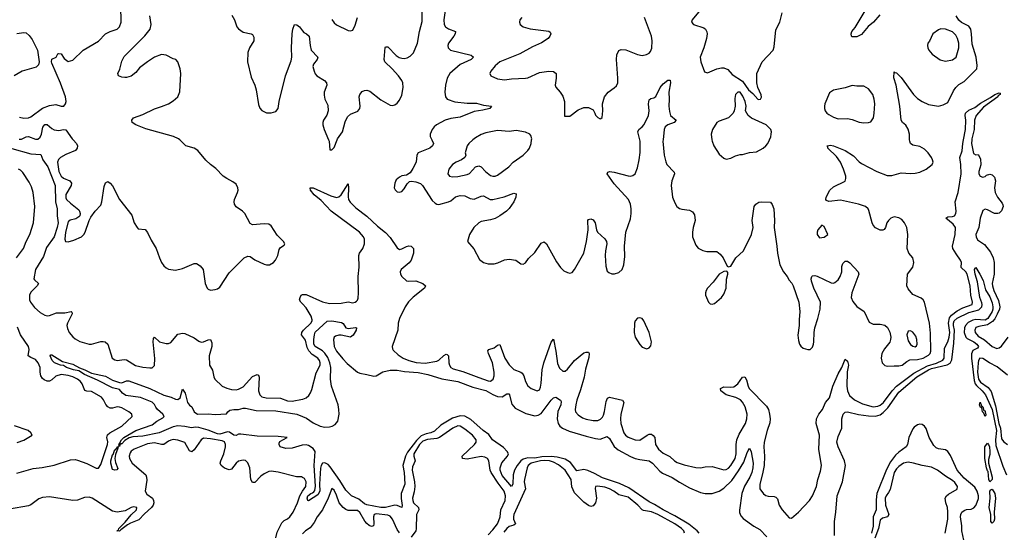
# Model space of a CAD drawing. Header units: inches. Extents: x 1682530 to 1839546, y 640742 to 791647.
# Tile 554 of 656: x 1807575 to 1816015, y 646636 to 651030. Entities that reach past the tile are written whole.
import ezdxf

# ---------------------------------------------------------------- set-up
doc = ezdxf.new("R2010")
doc.units = ezdxf.units.IN
doc.header["$MEASUREMENT"] = 0
for name, color, linetype in [('B8604', 7, 'Continuous'), ('B8605', 7, 'Continuous'), ('B8614', 7, 'Continuous'), ('B8615', 7, 'Continuous')]:
    doc.layers.add(name, color=color, linetype=linetype)

msp = doc.modelspace()

# ---------------------------------------------------------------- linework, layer by layer
at = {"layer": 'B8604', "color": 5}
for points, elevation in [([(1808033.2, 650000), (1808060.6, 649970), (1808070.2, 649950), (1808067.6, 649930), (1808052.2, 649910), (1807970, 649874.8), (1807925, 649850), (1807907.4, 649832.6), (1807900.1, 649810), (1807908.8, 649730), (1807929.1, 649690), (1807950, 649671), (1808005.2, 649650), (1808017.8, 649630), (1808014.6, 649610), (1807970, 649532.6), (1807970, 649504.9), (1807977.2, 649490), (1808010, 649456.6), (1808080.4, 649400.4), (1808088.4, 649390), (1808094, 649370), (1808089.1, 649350), (1808080.4, 649339.6), (1808055.5, 649324.5), (1808008.5, 649311.5), (1807990, 649297.4), (1807966.3, 649210), (1807962.5, 649150), (1807968.7, 649130), (1807990, 649125.8), (1808040, 649140), (1808103.7, 649170), (1808124.2, 649190), (1808136.3, 649210), (1808169.6, 649310), (1808183.3, 649336.7), (1808222, 649390), (1808270, 649440.7), (1808279.1, 649470), (1808298.8, 649601.2), (1808310, 649630.7), (1808330, 649643), (1808350, 649630.4), (1808370, 649606), (1808430.2, 649490.2), (1808534.8, 649354.8), (1808557, 649290), (1808580.5, 649250), (1808590, 649239.1), (1808650, 649230.8), (1808670, 649206), (1808701.3, 649141.3), (1808745.3, 649070), (1808772.6, 648990), (1808791, 648950), (1808810, 648921.8), (1808830, 648902.8), (1808850, 648891.7), (1808910, 648884.7), (1808970, 648898), (1809070, 648940.3), (1809090, 648940.4), (1809121, 648921), (1809146.5, 648890), (1809164.4, 648770), (1809181.3, 648730), (1809190, 648721.3), (1809210, 648713.4), (1809250, 648716.5), (1809270, 648723.8), (1809290, 648739.1), (1809370, 648861.6), (1809499.5, 648990), (1809530, 649003.6), (1809550, 648999.6), (1809590, 648972.8), (1809670, 648935.3), (1809690, 648928.9), (1809717.2, 648930), (1809750, 648948.9), (1809768.3, 648970), (1809786.9, 649010), (1809798, 649062), (1809810, 649078.8), (1809842, 649098), (1809848.7, 649110), (1809835.3, 649130), (1809783.1, 649183.1), (1809730, 649262.9), (1809710, 649278), (1809670, 649281), (1809571.2, 649271.2), (1809550, 649282.9), (1809505.4, 649370), (1809485.1, 649390), (1809430, 649427.7), (1809416.2, 649450), (1809412.5, 649470), (1809415.8, 649490), (1809442.6, 649550), (1809446.6, 649570), (1809444.7, 649590), (1809430, 649620.9), (1809402, 649642), (1809350, 649667.8), (1809317.6, 649690), (1809255.2, 649755.2), (1809210, 649788.3), (1809170, 649826.3), (1809100.9, 649910), (1809070, 649929.6), (1808999, 649950), (1808946.7, 650000)], 420), ([(1807507.5, 649927.5), (1807670, 649881.6), (1807754.7, 649874.7), (1807773.5, 649830), (1807815, 649770), (1807879, 649610), (1807880.8, 649470), (1807896.9, 649410), (1807896.9, 649350), (1807903.7, 649290), (1807896.2, 649250), (1807870.7, 649170), (1807803.1, 649076.9), (1807778.9, 649001.1), (1807709, 648890), (1807695.2, 648810), (1807700.4, 648800.4), (1807737.1, 648770), (1807724.6, 648750), (1807670, 648694.5), (1807659.1, 648670), (1807657.9, 648630), (1807666.5, 648610), (1807703, 648563), (1807750, 648522), (1807790, 648497.7), (1807810, 648492.8), (1807830, 648494.7), (1807890, 648519), (1807961.5, 648518.5), (1808016, 648530), (1808022.5, 648522.5), (1808023.6, 648510), (1807983.2, 648430), (1807978.6, 648410), (1807984, 648384), (1807999, 648350), (1808030, 648311.7), (1808050, 648294.9), (1808090, 648271.2), (1808170, 648249.2), (1808190, 648249.2), (1808270, 648271), (1808290, 648273), (1808307.9, 648267.9), (1808330.3, 648250), (1808368.4, 648130), (1808390, 648114.9), (1808410, 648110.4), (1808470, 648119), (1808490, 648115.3), (1808566.9, 648066.9), (1808630, 648053.1), (1808690, 648045.7), (1808710, 648047.2), (1808730, 648066.8), (1808732.5, 648127.5), (1808718.5, 648270), (1808721.7, 648298.3), (1808729.7, 648310.3), (1808773.4, 648270), (1808830, 648254.6), (1808850, 648255.3), (1808870, 648262.4), (1808930, 648335.5), (1808970, 648344.4), (1808990, 648341.3), (1809070, 648303.6), (1809110, 648275.3), (1809130, 648267.1), (1809150.6, 648269.4), (1809190, 648287.2), (1809210, 648288), (1809221.2, 648261.2), (1809223.2, 648230), (1809198.5, 648150), (1809203, 648070), (1809227.5, 648027.5), (1809239.1, 647970), (1809248.9, 647950), (1809310, 647890.2), (1809350, 647870.9), (1809390, 647860.5), (1809430, 647858.4), (1809450, 647862.3), (1809490, 647882.2), (1809570, 647970.8), (1809610.2, 647990.2), (1809622.3, 647982.3), (1809626.4, 647966.4), (1809622.9, 647850), (1809634.5, 647814.5), (1809650, 647798), (1809688.7, 647788.7), (1809810, 647785.2), (1809870, 647764.5), (1809910, 647761), (1810000, 647778.3)], 380), ([(1807548.4, 648990), (1807608.5, 649070), (1807629.3, 649130), (1807660.7, 649190), (1807692.9, 649290), (1807704.1, 649430), (1807689.8, 649550.2), (1807676.5, 649596.5), (1807657.2, 649637.2), (1807601.9, 649721.9), (1807580.6, 649740.6), (1807564, 649750)], 380), ([(1810000, 648594.4), (1809985.8, 648610), (1809974.6, 648630), (1809977.8, 648650), (1809987.9, 648670), (1810000, 648674.5)], 380), ([(1807550, 647143.6), (1807690, 647183.4), (1807768, 647192), (1807870, 647211.3), (1808010, 647258.6), (1808050, 647260.7), (1808070, 647256.2), (1808150, 647227.2), (1808230, 647187.2), (1808250, 647187.6), (1808270, 647218.4), (1808327.3, 647390), (1808330.8, 647410.8), (1808322.6, 647450), (1808326.7, 647473.3), (1808346.6, 647490), (1808450, 647547.4), (1808538, 647630), (1808536.2, 647650), (1808509.6, 647670), (1808450, 647702.8), (1808430, 647709.8), (1808410, 647710.6), (1808370, 647699.8), (1808350, 647701.4), (1808330, 647712.4), (1808312.3, 647732.3), (1808292.9, 647772.9), (1808274.9, 647794.9), (1808190, 647843.4), (1808150, 647845), (1808131.7, 647851.7), (1808110.3, 647910), (1808096.7, 647930), (1808070.5, 647950), (1808030.6, 647970), (1807990, 647981.9), (1807930, 647988.3), (1807884.6, 647975.4), (1807850, 647942.9), (1807830, 647932.7), (1807810, 647932.5), (1807783.9, 647943.9), (1807770, 647956), (1807757.3, 647977.3), (1807750.8, 648010), (1807749.9, 648050), (1807733.5, 648090), (1807710, 648118.6), (1807670, 648133.7), (1807646.5, 648150), (1807656.3, 648203.7), (1807650.7, 648230), (1807581.7, 648330), (1807555.1, 648395.1)], 380), ([(1810000, 648317.1), (1809990.7, 648330), (1809994.1, 648350), (1810000, 648358.9)], 380), ([(1810000, 647384.7), (1809995.4, 647384.6), (1809910, 647356.3), (1809855.3, 647355.3), (1809809, 647370), (1809799, 647390), (1809800.2, 647399.8), (1809806, 647414), (1809868.7, 647450), (1809790, 647458.7), (1809610, 647461.4), (1809470, 647479.1), (1809450, 647477), (1809430, 647465.3), (1809410, 647467.7), (1809374.5, 647494.5), (1809357.5, 647497.5), (1809290, 647478.6), (1809270, 647480.3), (1809190, 647512), (1809110, 647534.9), (1809082.9, 647537.1), (1809047.9, 647532.1), (1808990, 647543.9), (1808930, 647548.3), (1808890, 647541), (1808770, 647488.6), (1808630, 647461.4), (1808545, 647455), (1808514.2, 647445.8), (1808476.5, 647423.5), (1808450, 647394.2), (1808444.2, 647395.8), (1808433.7, 647386.3), (1808430, 647372.7), (1808424.1, 647384.1), (1808430, 647400.4), (1808436.4, 647403.6), (1808435, 647410), (1808447.3, 647430), (1808467.5, 647450), (1808571.1, 647510), (1808710, 647556.5), (1808750.4, 647589.6), (1808803, 647617), (1808813.7, 647630), (1808801.5, 647650), (1808756.9, 647690), (1808741, 647710), (1808731.7, 647731.7), (1808711.4, 647751.4), (1808611.3, 647791.3), (1808483.6, 647810), (1808455.6, 647830), (1808430, 647860.9), (1808370, 647876.1), (1808241.1, 647941.1), (1808130, 647988.2), (1808082, 648022), (1808035.1, 648030), (1807976.4, 648050), (1807950, 648065.4), (1807923.7, 648070), (1807872.8, 648090), (1807853.3, 648110), (1807836, 648150), (1807842, 648158), (1807850, 648157.6), (1807941.3, 648101.3), (1808030, 648076.8), (1808086.1, 648046.1), (1808132.7, 648030), (1808190, 648000.9), (1808310, 647976.1), (1808370, 647941.8), (1808430, 647921.1), (1808450, 647918.4), (1808490, 647933.7), (1808510, 647936.1), (1808690, 647869.3), (1808810, 647812.3), (1808874.5, 647794.5), (1808910, 647777), (1808930, 647774), (1808949.6, 647790.4), (1808970, 647862), (1808992, 647830), (1809014.4, 647750), (1809030, 647724.9), (1809051.5, 647711.5), (1809070.2, 647670), (1809099.1, 647650), (1809190, 647650.8), (1809250, 647646), (1809347.3, 647652.7), (1809358, 647670), (1809377.2, 647682.8), (1809409.6, 647690.4), (1809450, 647688), (1809490, 647699.5), (1809510, 647699.6), (1809600.9, 647680.9), (1809770, 647676.9), (1809951.2, 647648.8), (1810000, 647628)], 360), ([(1807553.3, 647406.7), (1807610, 647426.4), (1807681.2, 647470), (1807669.2, 647490), (1807646, 647510), (1807530.4, 647550.4)], 420), ([(1810000, 647106), (1809990, 647111.6), (1809947.2, 647112.8), (1809790, 647151.6), (1809730, 647159.5), (1809710, 647156.3), (1809670, 647138.6), (1809642.4, 647117.6), (1809590, 647062.2), (1809570, 647064), (1809555.6, 647090), (1809547.2, 647190), (1809530, 647232.3), (1809510, 647251.6), (1809490, 647255.8), (1809450, 647245.7), (1809430, 647229.7), (1809390, 647176.9), (1809370, 647171.1), (1809330, 647186), (1809301.1, 647210), (1809293.8, 647230), (1809297.8, 647250), (1809324.2, 647310), (1809339.9, 647370), (1809339.6, 647390), (1809330, 647412.5), (1809310, 647421), (1809210, 647438.7), (1809150, 647443.2), (1809130, 647429), (1809070, 647342), (1809050, 647326.2), (1809030, 647335.3), (1808990, 647407.4), (1808930, 647427.2), (1808890, 647430.7), (1808870, 647427), (1808850, 647416.8), (1808810, 647389.8), (1808790, 647388.4), (1808730, 647402.7), (1808670, 647393.6), (1808556.3, 647350), (1808530, 647331.8), (1808521.7, 647318.3), (1808513.8, 647290), (1808516.3, 647270), (1808537.6, 647230), (1808655.4, 647130), (1808662.7, 647110), (1808664.3, 647084.3), (1808650.5, 646990), (1808664.7, 646964.7), (1808713, 646930), (1808722.8, 646910), (1808725.2, 646890), (1808719.7, 646870), (1808705.2, 646850), (1808643.9, 646796.1), (1808595.4, 646744.6), (1808524.2, 646715.8), (1808498.9, 646701.1), (1808440.9, 646659.1), (1808430, 646645.4), (1808410.9, 646649.1), (1808410, 646646), (1808409.7, 646649.7), (1808422.5, 646657.5), (1808424.7, 646670), (1808477.9, 646722.1), (1808530, 646786.4), (1808576.4, 646830), (1808579.6, 646850), (1808550, 646855.7), (1808530, 646850.4), (1808479.1, 646820.9), (1808410, 646807.7), (1808370, 646818.4), (1808195.4, 646930), (1808170, 646938.1), (1808130, 646935), (1808070, 646913.2), (1808030.9, 646909.1), (1807830, 646939.8), (1807770, 646935.8), (1807737.8, 646922.2), (1807670, 646872.1), (1807650, 646863.7), (1807486.1, 646833.9)], 380), ([(1809769.9, 646590), (1809781.1, 646638.9), (1809822.5, 646717.5), (1809841.8, 646738.2), (1809870, 646752.8), (1809889.9, 646770), (1809918.9, 646810), (1809956, 646890), (1809974.9, 646950), (1810000, 646987.7)], 380)]:
    msp.add_lwpolyline(points, dxfattribs=dict(at, elevation=elevation))
at = {"layer": 'B8604', "color": 5, "elevation": 360}
msp.add_lwpolyline([(1808390, 647168.4), (1808370, 647174), (1808354.7, 647230), (1808355, 647250), (1808370, 647301.3), (1808375.3, 647304.7), (1808390, 647344.9), (1808395.2, 647344.8), (1808404.9, 647355.1), (1808412.5, 647372.5), (1808422, 647370), (1808412.7, 647367.3), (1808416.9, 647356.9), (1808396.3, 647303.7), (1808390.8, 647270), (1808395.4, 647235.4), (1808415.3, 647184.7), (1808408.3, 647171.7)], close=True, dxfattribs=at)
at = {"layer": 'B8605', "color": 5}
for points, elevation in [([(1807573.7, 650193.7), (1807610, 650185), (1807650, 650189.1), (1807670, 650196.9), (1807769, 650271), (1807830, 650295.6), (1807883.4, 650303.4), (1807930, 650288.2), (1807952.7, 650290), (1807966.6, 650310), (1807973.6, 650330), (1807967.6, 650370), (1807925.5, 650485.5), (1807850, 650658), (1807846, 650670), (1807850, 650692), (1807886, 650710), (1807902, 650738), (1807910, 650742), (1807930, 650738), (1807957.3, 650697.3), (1807990, 650671), (1808030, 650684), (1808119.3, 650770), (1808250, 650847), (1808311.4, 650908.6), (1808350, 650930.3), (1808410, 650950.4), (1808431.6, 650970), (1808444.7, 651010), (1808441.1, 651150)], 440), ([(1808946.7, 650000), (1808936.2, 650010), (1808892.7, 650030), (1808656.1, 650096.1), (1808568.9, 650128.9), (1808539.6, 650150), (1808535.6, 650170), (1808549.8, 650190.2), (1808630, 650219), (1808730, 650267.2), (1808790, 650285.3), (1808850, 650310.4), (1808890, 650334), (1808930, 650368), (1808948.2, 650411.8), (1808955.1, 650570), (1808951.3, 650610), (1808929.5, 650670), (1808914, 650690), (1808890, 650696.3), (1808830, 650727.1), (1808790, 650730.8), (1808730, 650709.8), (1808669.6, 650670.4), (1808602.2, 650617.8), (1808570, 650576.9), (1808530, 650545.4), (1808490, 650534.7), (1808474.9, 650534.9), (1808450, 650537.6), (1808421.2, 650550), (1808417, 650570), (1808432.3, 650607.7), (1808450, 650676), (1808470, 650714), (1808647.5, 650892.5), (1808692.2, 650950), (1808701.8, 650990), (1808690, 651064.5)], 420), ([(1809394, 651070), (1809416.1, 651030), (1809436.9, 650970), (1809450.8, 650950.8), (1809490, 650923.8), (1809558.3, 650910), (1809570, 650902.3), (1809580.7, 650880.7), (1809582.7, 650850), (1809544.3, 650790), (1809531.1, 650750), (1809528, 650670), (1809559.2, 650539.2), (1809589.2, 650470), (1809601.2, 650430), (1809622.3, 650302.3), (1809632.2, 650272.2), (1809650, 650250.7), (1809690, 650233.4), (1809730, 650230.8), (1809770, 650244), (1809789.3, 650270), (1809798.7, 650330), (1809854.2, 650550), (1809903.2, 650676.8), (1809906.7, 650710), (1809903.8, 650790), (1809911.3, 650908.7), (1809916.2, 650950), (1809930, 650990.4), (1809950, 650985.3), (1809972.7, 650970), (1810000, 650933.8)], 420), ([(1807550, 650912.4), (1807610, 650919.6), (1807630, 650916.9), (1807656.2, 650896.2), (1807681.7, 650861.7), (1807728.2, 650770), (1807742.6, 650670), (1807736.7, 650643.3), (1807716.1, 650623.9), (1807596.4, 650590), (1807526, 650550)], 440), ([(1807570, 650007.3), (1807590, 650005.8), (1807630, 650025.4), (1807650, 650027.9), (1807710, 650005.1), (1807730, 650006.6), (1807750, 650022.4), (1807760.7, 650050), (1807773.7, 650110), (1807790, 650132), (1807810, 650133), (1807850, 650097.2), (1807870, 650085.9), (1807910, 650080.1), (1807950, 650089.2), (1807970, 650086.7), (1808024.1, 650010), (1808033.2, 650000)], 420)]:
    msp.add_lwpolyline(points, dxfattribs=dict(at, elevation=elevation))
at = {"layer": 'B8614', "color": 5}
for points, elevation in [([(1810000, 648674.5), (1810004, 648676), (1810030, 648674.1), (1810170, 648611.5), (1810230, 648597), (1810330, 648600.5), (1810390, 648612), (1810430, 648604.2), (1810450, 648608.2), (1810461.9, 648618.1), (1810470, 648625.1), (1810476.4, 648643.6), (1810479.8, 648690), (1810477.2, 648830), (1810485.1, 648910), (1810482, 649010), (1810487.6, 649030), (1810517.6, 649070), (1810531.4, 649108.6), (1810529.2, 649150), (1810521.5, 649170), (1810488.8, 649210), (1810244.9, 649390), (1810159.2, 649479.2), (1810098.2, 649530), (1810066.4, 649570), (1810065.8, 649585.8), (1810061.2, 649590), (1810090.4, 649590), (1810240.8, 649520.8), (1810290, 649506.6), (1810310, 649510.9), (1810331.7, 649528.3), (1810390, 649624.7), (1810394.4, 649590), (1810389.2, 649510.8), (1810392.1, 649490), (1810406.7, 649466.7), (1810456.9, 649416.9), (1810550, 649345.1), (1810640.9, 649260.9), (1810710, 649207), (1810750, 649163.5), (1810810, 649074.7), (1810830, 649061.1), (1810850, 649065.7), (1810890, 649087.2), (1810910, 649091.6), (1810930.2, 649090.2), (1810950, 649070.6), (1810950, 649028.7), (1810931.8, 648970), (1810912.7, 648947.3), (1810846, 648890), (1810835.5, 648870), (1810839.3, 648850), (1810850.4, 648830), (1810890, 648792.4), (1810910, 648788.9), (1810970, 648792.2), (1811030.7, 648770), (1811052.7, 648750), (1811044.4, 648730), (1810947, 648653), (1810908.1, 648611.9), (1810880.1, 648570), (1810830.1, 648469.9), (1810819.5, 648430), (1810815.1, 648370), (1810768.3, 648230), (1810770.2, 648210), (1810777.7, 648197.7), (1810819, 648159), (1810862.6, 648130), (1810910, 648108.7), (1810973.4, 648093.4), (1811050, 648087.1), (1811150, 648102.2), (1811168.1, 648111.9), (1811210, 648153.1), (1811230, 648162.6), (1811239.8, 648159.8), (1811251.6, 648150), (1811253.6, 648090), (1811259.1, 648070), (1811271.6, 648050), (1811290, 648036.6), (1811374.3, 648014.3), (1811510, 647962.5), (1811590, 647935), (1811610, 647932.2), (1811633.6, 647950), (1811641, 647979), (1811641.1, 648010), (1811626.6, 648090), (1811592.4, 648170), (1811588.2, 648191.8), (1811597.6, 648202.4), (1811641.3, 648218.7), (1811670, 648240.3), (1811690, 648244.9), (1811734, 648130), (1811770, 648071), (1811810, 648033.2), (1811870, 648010.2), (1811880.9, 648000.9), (1811896.7, 647976.7), (1811912, 647930), (1811930, 647893.4), (1811958.8, 647870), (1812010, 647848.8), (1812030, 647856.3), (1812040.1, 647879.9), (1812046.4, 647913.6), (1812054.3, 648030), (1812067.8, 648090), (1812130, 648265.5), (1812150, 648290.6), (1812171.6, 648190), (1812183.7, 648083.7), (1812202.6, 648042.6), (1812230, 648018.3), (1812250, 648018.5), (1812270, 648034.7), (1812330, 648110.2), (1812410, 648173.8), (1812430, 648181.8), (1812441.1, 648181.1), (1812450, 648179.5), (1812457.4, 648170), (1812454.2, 648134.2), (1812424.2, 648035.8), (1812414.3, 647965.7), (1812383.6, 647856.4), (1812350.2, 647770), (1812341.4, 647730), (1812336.9, 647690), (1812340.2, 647670), (1812362.3, 647642.3), (1812398.7, 647618.7), (1812430, 647605.4), (1812490, 647593.8), (1812530, 647594.5), (1812553.4, 647606.6), (1812570, 647624.7), (1812578.4, 647641.6), (1812588, 647672), (1812601.2, 647758.8), (1812613.1, 647786.9), (1812630, 647795.5), (1812742.8, 647770), (1812754.3, 647750), (1812728.1, 647650), (1812725.5, 647610), (1812729.4, 647570), (1812754, 647490), (1812768.5, 647468.5), (1812790, 647451.2), (1812850, 647427.8), (1812890, 647425.9), (1812954, 647470), (1812970, 647477.7), (1812990, 647476.6), (1813006.5, 647466.5), (1813020.2, 647450), (1813026.1, 647390), (1813050, 647348.4), (1813090, 647315.8), (1813147.6, 647287.6), (1813186.8, 647250), (1813210, 647234.5), (1813270, 647214), (1813370, 647191.4), (1813410, 647189.2), (1813450, 647196.9), (1813510, 647199.3), (1813610, 647172.3), (1813630, 647176.2), (1813650, 647187.5), (1813670.5, 647210), (1813708.4, 647270), (1813716.6, 647310), (1813716.1, 647390), (1813722, 647430), (1813742.1, 647477.9), (1813796.3, 647570), (1813808.1, 647610), (1813810.4, 647650), (1813793.2, 647713.2), (1813771.7, 647751.7), (1813753.4, 647773.4), (1813712.9, 647792.9), (1813630, 647814.2), (1813584.7, 647850), (1813582, 647870), (1813610, 647882.8), (1813670, 647880.1), (1813695.5, 647884.5), (1813730.5, 647909.5), (1813770, 647966), (1813790, 647970.5), (1813804.3, 647944.3), (1813819.2, 647890), (1813829.5, 647870), (1813977.2, 647717.2), (1813994.4, 647690), (1814003.1, 647650), (1814007.6, 647610), (1814005.2, 647574.8), (1813981.6, 647510), (1813956.6, 647410), (1813954.6, 647370), (1813960.9, 647290), (1813957, 647210), (1813943.6, 647136.4), (1813919.7, 647050), (1813920.3, 647010), (1813950, 646966), (1813970, 646950.8), (1813990, 646944.9), (1814042.8, 646942.8), (1814057.3, 646937.3), (1814070, 646922), (1814086.4, 646870), (1814110, 646828), (1814170, 646761), (1814190, 646758), (1814250, 646808.2), (1814344.2, 646910), (1814371.3, 646950), (1814405.6, 647030), (1814418, 647090), (1814440.8, 647159.2), (1814447.7, 647210), (1814425.3, 647350), (1814429.9, 647470), (1814402.3, 647570), (1814405.3, 647610), (1814424.6, 647650), (1814457.5, 647690), (1814483.2, 647750), (1814515.8, 647790), (1814545.2, 647890), (1814590, 647993.5), (1814621.7, 648050), (1814650, 648120.4), (1814670, 648103.7), (1814679.8, 648070), (1814668.9, 648011.1), (1814665.5, 647890), (1814670.1, 647850), (1814689, 647810), (1814730.9, 647770.9), (1814798.4, 647738.4), (1814890, 647712.6), (1814930, 647716.6), (1814950, 647725.9), (1814978.8, 647750), (1815053.8, 647850), (1815090.1, 647889.9), (1815238.6, 648001.4), (1815355.8, 648064.2), (1815433, 648087), (1815487.1, 648112.9), (1815500.6, 648130), (1815503.8, 648216.2), (1815531.6, 648270), (1815543.8, 648310), (1815548.1, 648350), (1815537.7, 648430), (1815545.7, 648474.3), (1815563.1, 648496.9), (1815610, 648533.9), (1815660.5, 648559.5), (1815738.6, 648590), (1815741.7, 648610), (1815728.7, 648668.7), (1815722.2, 648750), (1815695.6, 648850), (1815686.7, 648870), (1815646.7, 648906.7), (1815647, 648950), (1815640.8, 648970), (1815602.4, 649022.4), (1815574.6, 649070), (1815571.2, 649090), (1815593.6, 649190), (1815595.7, 649250), (1815577, 649277), (1815515.1, 649330), (1815530, 649341.7), (1815570, 649342.4), (1815589.7, 649350), (1815599, 649370), (1815602.3, 649390), (1815595.3, 649470), (1815619.1, 649550), (1815645.6, 649710), (1815643, 649790), (1815633.9, 649850), (1815653.4, 649906.6), (1815659.2, 649970), (1815665.2, 650000)], 380), ([(1810222.8, 650000), (1810227, 649990), (1810234, 649914), (1810250, 649916), (1810270, 649936), (1810296.3, 650000)], 420), ([(1811107.8, 650000), (1811121.5, 649970), (1811114.6, 649950), (1811090, 649928.9), (1810991.8, 649888.2), (1810979.1, 649870), (1810973.6, 649810), (1810945.5, 649754.5), (1810921.6, 649718.4), (1810890, 649697.2), (1810850, 649692), (1810830, 649682), (1810802.9, 649657.1), (1810790.5, 649630), (1810785.5, 649590), (1810792.8, 649572.8), (1810810, 649554.8), (1810830, 649550.7), (1810850, 649557.3), (1810870, 649580.7), (1810896.4, 649623.6), (1810917.6, 649642.4), (1810933.3, 649646.7), (1810970, 649642), (1811010, 649625.2), (1811029, 649609), (1811110, 649480.3), (1811136.4, 649456.4), (1811150, 649449.2), (1811167.6, 649447.6), (1811251.2, 649468.8), (1811270, 649478.6), (1811310, 649511.6), (1811350, 649524.5), (1811390, 649522), (1811436.9, 649496.9), (1811470, 649491.1), (1811530, 649519.1), (1811550, 649520.8), (1811608, 649490), (1811630, 649488.4), (1811726.9, 649513.1), (1811810, 649543), (1811830, 649538), (1811828.2, 649510), (1811810.2, 649470), (1811770, 649413), (1811747.2, 649390), (1811690, 649348.7), (1811650, 649327.7), (1811610, 649313.6), (1811530, 649300.3), (1811510, 649289.8), (1811467.8, 649250), (1811430.3, 649190), (1811413.4, 649130), (1811466.8, 649066.8), (1811515.3, 648975.3), (1811550, 648950.3), (1811590, 648937.8), (1811642.2, 648937.8), (1811673.7, 648946.3), (1811730, 648973.1), (1811770, 648976.5), (1811828.7, 648968.7), (1811870, 648937.3), (1811890, 648934), (1811910, 648946.8), (1811937.5, 648982.5), (1811990, 649034.4), (1812045, 649115), (1812070, 649125.3), (1812090, 649108.9), (1812175.4, 648955.4), (1812210, 648904.9), (1812238.6, 648878.6), (1812270, 648863.1), (1812290, 648857.6), (1812310, 648864.4), (1812330, 648888.2), (1812410.6, 649030), (1812433.2, 649130), (1812446.8, 649230), (1812443.7, 649310), (1812450, 649317.3), (1812470, 649324), (1812490, 649316.3), (1812508, 649290), (1812519.6, 649230), (1812529, 649210), (1812591.2, 649151.2), (1812603.7, 649130), (1812607.4, 649110), (1812595.6, 649050), (1812593.1, 649010), (1812598.3, 648918.3), (1812610, 648876), (1812623.9, 648863.9), (1812650, 648853), (1812673.2, 648853.2), (1812710, 648864.4), (1812738.4, 648890), (1812755.1, 648930), (1812762, 649002), (1812758, 649090), (1812769.6, 649210), (1812810, 649324.7), (1812816.9, 649370), (1812816.8, 649410), (1812809.7, 649450), (1812793.5, 649490), (1812670, 649623.5), (1812612, 649710), (1812616, 649724), (1812629.7, 649730.3), (1812670, 649724.9), (1812790, 649691.7), (1812810, 649690.3), (1812830, 649695.3), (1812850, 649710.4), (1812870, 649760.7), (1812885.2, 649830), (1812893.1, 649893.1), (1812892.9, 649990), (1812890.5, 650000)], 420), ([(1811458.7, 650000), (1811423.8, 649970), (1811410.4, 649950), (1811403.7, 649930), (1811394.4, 649890), (1811399.3, 649870), (1811390.5, 649850), (1811362, 649830), (1811315.5, 649810), (1811284.4, 649790), (1811254.9, 649750), (1811245.5, 649710), (1811258, 649690), (1811284.9, 649684.9), (1811330, 649687.2), (1811410, 649703.1), (1811430, 649710.7), (1811481.2, 649770), (1811510, 649777.1), (1811530, 649770.4), (1811567.2, 649730), (1811610, 649695.6), (1811630, 649687.9), (1811650, 649687.8), (1811670, 649697), (1811767.8, 649770), (1811804.7, 649810), (1811889.6, 649870), (1811931.6, 649910), (1811945.6, 649930), (1811959.6, 649970), (1811962.7, 650000)], 440), ([(1813090.5, 650000), (1813089.4, 649990), (1813099, 649870), (1813113.2, 649813.2), (1813123.6, 649790), (1813184.2, 649724.2), (1813187, 649710), (1813164.4, 649650), (1813160.2, 649610), (1813170.3, 649510), (1813190, 649462), (1813209.3, 649429.3), (1813230, 649412.2), (1813250, 649405.7), (1813317.8, 649397.8), (1813342.3, 649382.3), (1813358.3, 649358.3), (1813364, 649310), (1813347.8, 649247.8), (1813342.3, 649210), (1813343.1, 649170), (1813370, 649098.8), (1813390, 649070.7), (1813430, 649053.4), (1813464.7, 649044.7), (1813550, 649043.8), (1813580.6, 649020.6), (1813605.5, 648990), (1813638.8, 648918.8), (1813650, 648911), (1813670, 648918.8), (1813714.5, 648990), (1813779.7, 649050), (1813847.9, 649190), (1813861.2, 649250), (1813852.6, 649310), (1813871.6, 649430), (1813885.6, 649450), (1813910, 649466.4), (1813930.4, 649470.4), (1814010, 649466.8), (1814026.2, 649446.2), (1814038.7, 649410), (1814046, 649310), (1814041.5, 649250), (1814066.5, 649090), (1814070.3, 649030), (1814090.5, 648930), (1814122.4, 648870), (1814154.4, 648830), (1814170, 648798.8), (1814193.3, 648773.3), (1814206.4, 648750), (1814252.8, 648610), (1814263.5, 648530), (1814256.3, 648456.3), (1814258, 648410), (1814245.1, 648325.1), (1814250, 648282), (1814259.1, 648250), (1814270, 648231), (1814290, 648214.8), (1814330, 648202.8), (1814350, 648202.8), (1814370, 648224.7), (1814380.9, 648250), (1814383.7, 648270), (1814385.6, 648350), (1814391.1, 648390), (1814417.6, 648470), (1814436.5, 648550), (1814439.8, 648610), (1814383.4, 648730), (1814362.8, 648790), (1814359.8, 648810), (1814365.1, 648830), (1814370, 648835.3), (1814390, 648838.5), (1814410, 648833), (1814530, 648775.9), (1814550, 648773.1), (1814561.8, 648778.2), (1814590, 648801.6), (1814609, 648830), (1814621.4, 648870), (1814623.8, 648916.2), (1814630, 648940.5), (1814650, 648962), (1814670, 648962), (1814690, 648946.3), (1814761.5, 648870), (1814768, 648850), (1814707.8, 648690), (1814703.6, 648650), (1814715.9, 648615.9), (1814750.9, 648570.9), (1814812.8, 648530), (1814857.2, 648437.2), (1814890, 648420.3), (1814950, 648421.4), (1814990, 648413.4), (1815012.9, 648392.9), (1815032.8, 648352.8), (1815042.3, 648310), (1815041, 648290), (1815032.7, 648267.3), (1814987.4, 648210), (1814965.8, 648170), (1814958.4, 648130), (1814968.4, 648090), (1814990, 648067.6), (1815010, 648059.6), (1815070, 648064.8), (1815110, 648063.1), (1815139.2, 648070), (1815179.2, 648100.8), (1815206.4, 648113.6), (1815270, 648116.4), (1815318.7, 648130), (1815365.8, 648154.2), (1815379.7, 648170), (1815384.9, 648190), (1815382.3, 648342.3), (1815373.6, 648430), (1815329.8, 648609.8), (1815318.9, 648630), (1815303.6, 648643.6), (1815230, 648674.5), (1815190, 648724.4), (1815180.6, 648750), (1815185.5, 648850), (1815231.6, 648908.4), (1815239.4, 648950), (1815229.8, 648990), (1815198.2, 649030), (1815183, 649070), (1815188.9, 649190), (1815178.6, 649250), (1815160.3, 649290), (1815136.7, 649316.7), (1815110, 649332.8), (1815070, 649340.8), (1815041.3, 649330), (1815022.3, 649310), (1815009.2, 649290), (1814996.9, 649250), (1814986.8, 649233.2), (1814973.3, 649226.7), (1814950, 649226.9), (1814910, 649246.5), (1814889.9, 649270), (1814881.2, 649290), (1814855.4, 649395.4), (1814848.5, 649410), (1814826, 649430), (1814766.6, 649450), (1814610, 649484.4), (1814512.3, 649472.3), (1814490, 649482), (1814484.2, 649490), (1814487.1, 649510), (1814518.7, 649570), (1814550, 649596.9), (1814650, 649645.7), (1814657.6, 649670), (1814655.7, 649690), (1814637.3, 649750), (1814610, 649809.7), (1814577, 649857), (1814503.6, 649930), (1814502, 649942), (1814495.3, 649950), (1814525.3, 649954.7), (1814550, 649950.2), (1814650.1, 649910.1), (1814722.4, 649862.4), (1814770, 649812.2), (1814790, 649797.4), (1814923, 649730), (1815010, 649695.5), (1815050, 649693.6), (1815130, 649717.6), (1815210, 649712.4), (1815250, 649715.3), (1815290, 649724.9), (1815346, 649750), (1815397, 649790), (1815404.5, 649810), (1815400.5, 649830), (1815391.3, 649850), (1815362, 649890), (1815330, 649920.5), (1815290, 649943.1), (1815230, 649955.6), (1815209.8, 649970), (1815204.1, 649990), (1815203.8, 650000)], 420), ([(1813509.4, 650000), (1813510.7, 649990), (1813524.9, 649950), (1813570, 649878.8), (1813610, 649842.8), (1813630, 649836), (1813670, 649844.7), (1813710, 649864.7), (1813750, 649876), (1813770, 649876), (1813830, 649890.8), (1813890, 649898), (1813949, 649930), (1813972.1, 649947.9), (1813989.4, 649970.6), (1814001.4, 650000)], 440), ([(1815736.9, 650000), (1815735, 649970), (1815750, 649884.9), (1815770, 649873.4), (1815790, 649874), (1815810, 649838), (1815814.8, 649785.2), (1815798, 649730), (1815798, 649710), (1815807.3, 649690), (1815830, 649681), (1815850, 649686), (1815862.7, 649697.3), (1815890, 649707.3), (1815910, 649700.5), (1815930, 649681.6), (1815940.8, 649650), (1815932.4, 649590), (1815936.9, 649550), (1815957.4, 649510), (1815997.8, 649457.8), (1816003.5, 649443.5), (1816005.4, 649430), (1815990, 649392.6), (1815970, 649373.3), (1815960.7, 649370), (1815930, 649369.1), (1815870, 649399.2), (1815850, 649404.9), (1815830, 649395.9), (1815807.4, 649330), (1815797.8, 649250), (1815772.4, 649190), (1815773, 649170), (1815784.3, 649144.3), (1815844.2, 649104.2), (1815897.3, 649037.3), (1815920.7, 648990), (1815927.2, 648950), (1815928.2, 648850), (1815912.6, 648770), (1815914.3, 648750), (1815927, 648710), (1815964.7, 648624.7), (1815976.1, 648570), (1815973.2, 648550), (1815954.8, 648505.2), (1815933.9, 648466.1), (1815915.3, 648444.7), (1815870, 648413.8), (1815798, 648402), (1815770, 648392.2), (1815761.6, 648370), (1815766.4, 648350), (1815790, 648318.3), (1815845.2, 648285.2), (1815910, 648230.1), (1815950, 648210.8), (1815970, 648216.6), (1815990, 648233.1), (1816049.6, 648310.4)], 380), ([(1814560.6, 646610), (1814558.3, 646730), (1814570.6, 646810), (1814583.2, 646950), (1814627, 647070), (1814653.3, 647210), (1814646.2, 647250), (1814590, 647369.6), (1814580.7, 647410), (1814590, 647457.3), (1814623.6, 647530), (1814621.6, 647610), (1814634.5, 647650), (1814650, 647667.7), (1814669.7, 647670.3), (1814766.6, 647646.6), (1814850, 647634.5), (1814910, 647631.8), (1814950, 647643.3), (1814977.6, 647662.4), (1815016.5, 647703.5), (1815110, 647836.5), (1815265, 647970), (1815364.3, 648030), (1815390, 648041.1), (1815526.7, 648073.3), (1815552.4, 648087.6), (1815564.9, 648115.1), (1815582.6, 648257.4), (1815587.8, 648370), (1815579, 648410), (1815579.3, 648430), (1815586.6, 648450), (1815610, 648472.1), (1815710, 648519.8), (1815796.2, 648543.8), (1815822.5, 648570), (1815826.4, 648590), (1815824.1, 648604.1), (1815805.2, 648650), (1815784.3, 648784.3), (1815764.5, 648850), (1815759.6, 648890), (1815770, 648904.9), (1815805.7, 648850), (1815834.1, 648794.1), (1815853.7, 648713.7), (1815890, 648654.3), (1815910, 648603.1), (1815917.7, 648570), (1815917.1, 648550), (1815910, 648529.1), (1815874.2, 648470), (1815850, 648455.2), (1815770, 648459.2), (1815745.3, 648454.7), (1815705.2, 648434.8), (1815682.4, 648410), (1815673.3, 648390), (1815671.8, 648350), (1815685.6, 648310), (1815697.6, 648297.6), (1815752.8, 648270), (1815779.1, 648250), (1815793.5, 648230), (1815785.7, 648214.3), (1815746.4, 648193.6), (1815734, 648166), (1815734.1, 648130), (1815756.5, 647936.5), (1815765.5, 647910), (1815775.7, 647895.7), (1815825.2, 647850), (1815854, 647814), (1815910, 647688.9), (1815947.5, 647510), (1815938.7, 647430), (1815941.7, 647381.7), (1816002.4, 647202.4), (1816034.8, 647130)], 360), ([(1810000, 648358.9), (1810007.3, 648370), (1810070.6, 648430), (1810081.6, 648450), (1810081.6, 648458.4), (1810073.6, 648490), (1810030, 648561.5), (1810000, 648594.4)], 380), ([(1810000, 647628), (1810033.6, 647613.6), (1810090, 647574.9), (1810150, 647545.3), (1810190, 647536.9), (1810230, 647539.6), (1810254.5, 647545.5), (1810279.2, 647560.8), (1810300.9, 647590), (1810312.1, 647647.9), (1810311.8, 647690), (1810303.5, 647730), (1810247.2, 647890), (1810238.8, 647950), (1810242.9, 648050), (1810233, 648090), (1810215.4, 648135.4), (1810191.7, 648171.7), (1810171.1, 648191.1), (1810106.6, 648230), (1810096, 648250), (1810094.8, 648290), (1810100.6, 648330), (1810108.6, 648351.4), (1810210, 648446.7), (1810250, 648450.3), (1810334, 648434), (1810347.1, 648427.1), (1810370, 648388.2), (1810390, 648382.4), (1810453.2, 648393.2), (1810462, 648390), (1810459.3, 648370), (1810434.3, 648325.7), (1810410.4, 648309.6), (1810330, 648327.5), (1810310, 648327.2), (1810281.4, 648318.6), (1810270.3, 648310), (1810264.6, 648290), (1810270.1, 648230), (1810289.4, 648190), (1810343.7, 648123.7), (1810382.6, 648082.6), (1810470, 648008.4), (1810490, 647999.8), (1810550.2, 647990.2), (1810610, 647974.4), (1810630, 647977.1), (1810687.3, 648012.7), (1810750, 648027), (1810810, 648026.3), (1810874.2, 648014.2), (1810990, 648006.4), (1811074.8, 647990), (1811193.2, 647953.2), (1811330, 647929.2), (1811460.4, 647880.4), (1811570, 647852.1), (1811630, 647817), (1811670, 647801.5), (1811710, 647797.1), (1811750, 647822.6), (1811770, 647824), (1811795, 647735), (1811821.3, 647701.3), (1811915, 647655), (1811990, 647635.8), (1812020.5, 647639.5), (1812045.6, 647654.4), (1812130, 647769.1), (1812150, 647790.4), (1812170, 647794.4), (1812210.3, 647770.3), (1812216.3, 647756.3), (1812213.4, 647730), (1812188.7, 647671.3), (1812182.6, 647610), (1812190.1, 647570), (1812206.2, 647546.2), (1812229.2, 647529.2), (1812284.5, 647504.5), (1812430, 647459.2), (1812510, 647440.1), (1812550, 647435.1), (1812610, 647457.4), (1812630, 647439.5), (1812671, 647371), (1812703.9, 647343.9), (1812810, 647286), (1812849.5, 647269.5), (1812890, 647259.3), (1812970.4, 647250), (1813000.3, 647230), (1813061.4, 647161.4), (1813084.6, 647144.6), (1813167.6, 647107.6), (1813230, 647066.3), (1813317.8, 647017.8), (1813410, 646977.3), (1813450, 646967.9), (1813510, 646970.2), (1813570, 646989.3), (1813610, 647013.5), (1813678.6, 647081.4), (1813737.8, 647162.2), (1813782.6, 647237.4), (1813810, 647321.6), (1813830, 647356.3), (1813846.5, 647326.5), (1813861.3, 647230), (1813859.8, 647190), (1813851.1, 647150), (1813835, 647110), (1813787.8, 647032.2), (1813764.5, 646970), (1813746.5, 646826.5), (1813746.7, 646806.7), (1813756.6, 646776.6), (1813775.9, 646755.9), (1813868.9, 646688.9), (1813919.8, 646659.8), (1813978.7, 646598.7)], 360), ([(1810000, 647778.3), (1810001.4, 647778.6), (1810029.8, 647790.2), (1810052.2, 647807.8), (1810068, 647832), (1810078.7, 647861.3), (1810117, 648003), (1810149.9, 648070), (1810150.4, 648090), (1810144.9, 648110), (1810131.3, 648130), (1810081.2, 648161.2), (1810052.9, 648192.9), (1810039.9, 648219.9), (1810023.9, 648283.9), (1810000, 648317.1)], 380), ([(1816042.5, 647982.5), (1815953.5, 648053.5), (1815888.1, 648088.1), (1815830, 648126), (1815806.7, 648130), (1815794.4, 648110), (1815790.6, 648089.4), (1815785.7, 648010), (1815795.5, 647950), (1815810, 647924.3), (1815878.4, 647878.4), (1815902.9, 647842.9), (1815939.6, 647719.6), (1815968.8, 647570), (1815982.5, 647530), (1815990, 647438.3), (1816010, 647412.4), (1816043.8, 647390)], 380), ([(1813398.6, 646630), (1813381.6, 646650), (1813310, 646707.5), (1813190, 646778.6), (1813090, 646829), (1813016, 646876), (1812970, 646898.5), (1812797.2, 647017.2), (1812715.3, 647055.3), (1812570, 647104.1), (1812501.9, 647141.9), (1812446.4, 647166.4), (1812410, 647174.3), (1812350, 647163.7), (1812295.8, 647235.8), (1812250, 647262.6), (1812181.4, 647281.4), (1812130, 647287.4), (1812050, 647283.6), (1811990, 647271.9), (1811930, 647273.5), (1811890, 647263.5), (1811869.3, 647250), (1811838, 647210), (1811816.3, 647170), (1811805.6, 647130), (1811801.5, 647050), (1811790, 647027.8), (1811710, 647123.6), (1811693.6, 647170), (1811693, 647190), (1811708.5, 647231.5), (1811756.8, 647290), (1811764, 647310), (1811754.3, 647330), (1811723, 647363), (1811628.8, 647428.8), (1811595.1, 647475.1), (1811547.6, 647510), (1811442.2, 647602.2), (1811391, 647631), (1811350, 647635), (1811284.7, 647615.3), (1811185.6, 647554.4), (1811130, 647503.7), (1811100.5, 647490), (1811059.2, 647480.8), (1811017.7, 647462.3), (1810977.2, 647422.8), (1810898, 647322), (1810881, 647290), (1810859.1, 647210), (1810871.6, 647150), (1810876.3, 647050), (1810845.2, 646970), (1810845.2, 646925.2), (1810853.5, 646866.5), (1810850.9, 646849.1), (1810810, 646866.1), (1810790, 646868.7), (1810710, 646849.7), (1810670, 646848.3), (1810550, 646871.7), (1810530, 646879.6), (1810480.7, 646920.7), (1810420.2, 646950), (1810370, 646997.9), (1810319.4, 647079.4), (1810236.6, 647196.6), (1810217.7, 647217.7), (1810190, 647233.4), (1810170, 647229.7), (1810157.8, 647210), (1810153.1, 647186.9), (1810144.1, 647050), (1810149, 646990), (1810130, 646958.5), (1810050, 646906), (1810044.5, 646910), (1810039.7, 646930), (1810044.7, 646950), (1810070, 646970.1), (1810085.8, 646974.2), (1810096.8, 646983.2), (1810104.1, 646995.9), (1810109.3, 647030.7), (1810098.8, 647210), (1810106.5, 647330), (1810090, 647354), (1810050, 647379.8), (1810030, 647385.2), (1810000, 647384.7)], 360), ([(1811590, 646615.7), (1811630, 646657.5), (1811669.5, 646710), (1811683.2, 646736.8), (1811692.6, 646770), (1811698.9, 646830), (1811735.7, 646910), (1811739.5, 646950), (1811727.7, 646990), (1811676.3, 647056.3), (1811616.5, 647150), (1811608.5, 647170), (1811596.5, 647250), (1811586, 647270), (1811561.2, 647281.2), (1811530, 647285.4), (1811410, 647262.5), (1811371.8, 647270), (1811368.2, 647290), (1811473.3, 647390), (1811486.8, 647410), (1811487.5, 647430), (1811456.3, 647470), (1811390, 647521.8), (1811350, 647547.1), (1811330, 647548.2), (1811287.8, 647530), (1811172.3, 647447.7), (1811150, 647439.7), (1811070, 647432.9), (1811030, 647416.4), (1811002.7, 647390), (1810954.2, 647310), (1810953.5, 647290), (1810964.4, 647250), (1810941.2, 647198.8), (1810938.8, 647170), (1810958.8, 647070), (1810961.8, 647030), (1810956.6, 646983.4), (1810942.7, 646930), (1810943.8, 646910), (1810951, 646890), (1810993.7, 646850), (1810996, 646830), (1810977.7, 646790), (1810974.8, 646665.2), (1810969.4, 646650), (1810930, 646594)], 380), ([(1815668.3, 646568.3), (1815652.6, 646650), (1815651.3, 646691.3), (1815639.2, 646770), (1815641.9, 646790), (1815651.1, 646808.9), (1815670, 646823.5), (1815690, 646830.9), (1815730, 646835), (1815754, 646846), (1815770, 646864.9), (1815784.1, 646895.9), (1815792.7, 646927.3), (1815792.7, 646950), (1815782.4, 646990), (1815762.6, 647022.6), (1815670, 647099.6), (1815610.9, 647170), (1815554.1, 647294.1), (1815530, 647328.7), (1815510, 647343.7), (1815450, 647351.6), (1815430, 647361.2), (1815410, 647380.4), (1815370.9, 647450), (1815345.6, 647525.6), (1815330, 647546.6), (1815310, 647560.9), (1815290, 647563.7), (1815270, 647558), (1815241.6, 647538.4), (1815230, 647522.9), (1815198, 647450), (1815184.9, 647390), (1815173.1, 647370), (1815110, 647323.4), (1815082.9, 647297.1), (1815040.1, 647239.9), (1815004.4, 647175.6), (1814921.9, 646970), (1814915.6, 646915.6), (1814916.2, 646830), (1814891.2, 646770), (1814889.8, 646690), (1814876.9, 646630)], 360), ([(1813274, 646630), (1813267.1, 646650), (1813248.9, 646670), (1813190, 646709.2), (1813044.4, 646790), (1812990, 646811.7), (1812922, 646822), (1812909.8, 646830), (1812874.8, 646870), (1812790, 646937.3), (1812710, 646957.3), (1812667.4, 646990), (1812629.7, 647010), (1812590, 647022.5), (1812527.9, 647032.1), (1812512, 647028), (1812509.2, 647010.8), (1812520.4, 646930), (1812511.5, 646890), (1812490, 646863.4), (1812470, 646858.6), (1812450, 646865.3), (1812410, 646895.2), (1812330, 646974), (1812307.6, 647027.6), (1812301.8, 647090), (1812250, 647168), (1812194.6, 647214.6), (1812150, 647238.2), (1812115.6, 647250), (1812070, 647253.1), (1812038, 647250), (1811959.1, 647230), (1811934.6, 647210), (1811926, 647190), (1811902, 647090), (1811900.4, 647070), (1811910.1, 647010), (1811811.6, 646790), (1811806.6, 646770), (1811808.6, 646748.6), (1811823.7, 646710), (1811810, 646699.1), (1811770, 646686.2), (1811749.5, 646670.5), (1811723.6, 646636.4)], 380), ([(1815508.6, 646628.6), (1815531.2, 646750), (1815531.2, 646811.2), (1815528.1, 646848.1), (1815513.7, 646890), (1815509.6, 646930), (1815520.9, 646950), (1815535.8, 646964.2), (1815612.5, 647007.5), (1815614.3, 647030), (1815590, 647063), (1815570, 647080.4), (1815510, 647116.9), (1815441.6, 647170), (1815390, 647195.3), (1815310, 647208.7), (1815237, 647230), (1815190, 647238.3), (1815150, 647229.1), (1815110, 647201.5), (1815090, 647181.7), (1815070, 647149.6), (1815037.3, 647002.7), (1815023.6, 646976.4), (1815001.4, 646950), (1814993.8, 646930), (1814996.2, 646870), (1815026.2, 646790), (1815013.4, 646770), (1814970, 646758.3), (1814950, 646741), (1814937.1, 646670), (1814906.5, 646586.5)], 380), ([(1810000, 646987.7), (1810028.1, 647030), (1810031.2, 647070), (1810016.7, 647096.7), (1810000, 647106)], 380), ([(1810830, 646633.3), (1810810, 646659.6), (1810770, 646748), (1810750, 646774.3), (1810730, 646784.4), (1810630, 646794.6), (1810612.7, 646790), (1810606.4, 646770), (1810611.3, 646710), (1810608.7, 646691.3), (1810590, 646685.6), (1810570, 646695), (1810550, 646710.8), (1810532.5, 646732.5), (1810490, 646806.2), (1810470, 646822.4), (1810390, 646824.4), (1810370, 646831.8), (1810348.7, 646848.7), (1810312.8, 646890), (1810290, 646956.2), (1810270, 646997), (1810250, 647013.2), (1810218.5, 646930), (1810169.6, 646830.4), (1810124.6, 646770), (1810099.1, 646720.9), (1810063.8, 646676.2), (1810026, 646650), (1810000, 646624.3)], 380)]:
    msp.add_lwpolyline(points, dxfattribs=dict(at, elevation=elevation))
for points, elevation in [([(1814450, 649268), (1814418, 649230), (1814411.3, 649210), (1814411.3, 649190), (1814430, 649161), (1814470, 649166), (1814502, 649190), (1814470, 649258)], 440), ([(1813636, 648876), (1813610, 648873.2), (1813571, 648850), (1813519, 648781), (1813470.4, 648730), (1813459.5, 648710), (1813454, 648690), (1813454.9, 648670), (1813479.1, 648610), (1813493.7, 648593.7), (1813510, 648590.7), (1813530, 648597.3), (1813591, 648649), (1813610, 648678.8), (1813631.1, 648728.9), (1813633.1, 648806.9), (1813646, 648850), (1813644.7, 648864.7)], 420), ([(1812890, 648476), (1812870, 648472.7), (1812850.7, 648450), (1812844.9, 648430), (1812843.7, 648350), (1812852, 648310), (1812890, 648245.5), (1812910, 648224.4), (1812950, 648210.4), (1812970, 648216.3), (1812984.7, 648235.3), (1812989.7, 648270), (1812969.6, 648350), (1812926, 648450), (1812909.5, 648469.5)], 420), ([(1815210, 648362.9), (1815190, 648359.3), (1815179.5, 648330), (1815190, 648277.3), (1815210, 648247), (1815230, 648232.4), (1815250, 648227.2), (1815263.9, 648236.1), (1815269.6, 648250.4), (1815266, 648290), (1815256.4, 648316.4), (1815230, 648351.5)], 440), ([(1815850, 647629.6), (1815839.1, 647659.1), (1815828.9, 647670), (1815824, 647704), (1815810, 647707.6), (1815801.7, 647730), (1815807.2, 647752.8), (1815820.6, 647720.6), (1815830, 647713), (1815840.7, 647680.7), (1815850, 647677.1), (1815852.6, 647670), (1815857.2, 647642.8)], 340), ([(1815890, 647067.8), (1815881.5, 647090), (1815876.4, 647156.4), (1815870, 647163.7), (1815862.4, 647190), (1815849.8, 647270), (1815849.2, 647370), (1815870, 647399.6), (1815879.6, 647390), (1815887.5, 647370), (1815891.3, 647330), (1815890, 647302.7), (1815879.1, 647260.9), (1815879.7, 647230), (1815910.1, 647109.9), (1815910, 647089.5)], 340), ([(1815910, 646714), (1815901, 646730), (1815899.8, 646790), (1815886, 646850), (1815893.6, 646930), (1815891, 646989), (1815899.1, 647000.9), (1815910, 647006.5), (1815935, 646970), (1815939.8, 646930), (1815929, 646809), (1815932.5, 646750), (1815926, 646730)], 340)]:
    msp.add_lwpolyline(points, close=True, dxfattribs=dict(at, elevation=elevation))
at = {"layer": 'B8615', "color": 5}
for points, elevation in [([(1810296.3, 650000), (1810300.4, 650010), (1810342.8, 650070), (1810365, 650155), (1810383.6, 650196.4), (1810410, 650220.2), (1810472.7, 650247.3), (1810490.8, 650269.2), (1810493.7, 650290), (1810486.2, 650370), (1810489.8, 650390.2), (1810510, 650415.6), (1810530, 650424.4), (1810550, 650425.8), (1810577.5, 650417.5), (1810670, 650344), (1810750, 650298.3), (1810770, 650295.6), (1810790, 650300.3), (1810810, 650314.9), (1810830, 650341.1), (1810850, 650383.8), (1810862.3, 650450), (1810859.3, 650490), (1810850.6, 650510.6), (1810821.5, 650550), (1810768.6, 650610), (1810703.5, 650670), (1810698.5, 650690), (1810707.2, 650792.8), (1810710, 650798.8), (1810730, 650796.5), (1810803.4, 650723.4), (1810827.6, 650707.6), (1810850, 650700.5), (1810870, 650697.1), (1810897.3, 650702.7), (1810922.3, 650717.7), (1810950, 650747.2), (1810984.1, 650830), (1811001.9, 650930), (1811024.2, 651015.8), (1811024.4, 651164.4)], 420), ([(1814947.6, 651072.4), (1814892.7, 651010), (1814847.1, 650972.9), (1814790, 650902.4), (1814750, 650883.6), (1814710, 650884), (1814704, 650890), (1814701.2, 650910), (1814709.2, 650930), (1814736.3, 650963.7), (1814849.4, 651150)], 420), ([(1810251.7, 651031.7), (1810270, 651004), (1810290, 650986), (1810390, 650939.1), (1810410, 650934.8), (1810430, 650941), (1810450, 650984.7), (1810471.1, 651050)], 440), ([(1811221.5, 651110), (1811210.2, 651030.2), (1811212.6, 650990), (1811224.2, 650970), (1811250, 650952.4), (1811311.7, 650930), (1811307.6, 650910), (1811296.5, 650890), (1811252, 650830), (1811244.9, 650810), (1811246.7, 650790), (1811268.1, 650768.1), (1811445.7, 650725.7), (1811463.8, 650710), (1811446, 650690), (1811350, 650646.2), (1811261.3, 650570), (1811239.3, 650530), (1811223.5, 650470), (1811218.5, 650410), (1811224.2, 650370), (1811240.5, 650350), (1811305.8, 650325.8), (1811410, 650313.9), (1811490, 650315), (1811550, 650297.1), (1811618, 650290), (1811606, 650270), (1811545.4, 650254.6), (1811470, 650244.3), (1811350, 650196.1), (1811270, 650183.2), (1811221.3, 650170), (1811148.9, 650130), (1811128.2, 650111.8), (1811110.2, 650089.8), (1811092.8, 650050), (1811094, 650030), (1811107.8, 650000)], 420), ([(1811878.4, 651050), (1811863.1, 651030), (1811859.3, 651010), (1811865.5, 650990), (1811891, 650970), (1811950, 650952.2), (1812111.9, 650931.9), (1812123, 650923), (1812128, 650910), (1812120.4, 650890), (1812103.8, 650870), (1812047.3, 650832.7), (1811970, 650799.2), (1811862.4, 650737.6), (1811690, 650669.6), (1811650, 650636.2), (1811613.4, 650590), (1811605.5, 650570), (1811614.8, 650550), (1811670, 650522.4), (1811730, 650514.4), (1811790, 650522.4), (1811910, 650528.2), (1811930, 650532.7), (1812030, 650578.7), (1812109.7, 650590.3), (1812150, 650585.5), (1812173, 650570), (1812174, 650530), (1812164.4, 650470), (1812170, 650451.3), (1812207.3, 650410), (1812230, 650376), (1812244.9, 650330), (1812244.7, 650204.7), (1812290, 650204.7), (1812363.3, 650256.7), (1812389.5, 650270.5), (1812410, 650277.3), (1812450, 650278.8), (1812490, 650258), (1812506, 650230), (1812511.1, 650211.1), (1812530, 650192), (1812550, 650182), (1812556.4, 650183.6), (1812567.3, 650192.7), (1812572.7, 650250), (1812572, 650310), (1812586.6, 650370), (1812619.3, 650410), (1812670, 650445.5), (1812690, 650464.9), (1812701.3, 650490), (1812703.5, 650530), (1812690.9, 650690), (1812694.7, 650730), (1812710, 650765.5), (1812730, 650774.9), (1812770, 650771.6), (1812870, 650732.2), (1812910, 650724.9), (1812948, 650732), (1812970, 650743), (1812982, 650758), (1812993.2, 650786.8), (1812997.2, 650850), (1812990, 650889), (1812929.8, 651050)], 440), ([(1813407.3, 651112.7), (1813338.7, 651030), (1813334.9, 651010), (1813350, 650988.4), (1813439.9, 650959.9), (1813453, 650950), (1813465.1, 650925.1), (1813468.4, 650910), (1813463.1, 650870), (1813440.5, 650790), (1813408, 650710), (1813413.4, 650670), (1813444.1, 650584.1), (1813470, 650574.8), (1813549.6, 650610.4), (1813590, 650617.3), (1813610, 650617.3), (1813644.9, 650604.9), (1813682, 650562), (1813770, 650502.8), (1813821, 650430), (1813858.5, 650398.5), (1813902, 650350), (1813910, 650346), (1813926, 650350), (1813933.2, 650366.8), (1813930, 650386), (1813901.2, 650450), (1813892.7, 650490), (1813893.2, 650570), (1813939, 650670), (1814035.3, 650770), (1814042.7, 650797.3), (1814057.2, 650942.8), (1814091.8, 651010), (1814112.3, 651090)], 440), ([(1815203.8, 650000), (1815202.2, 650050), (1815191.3, 650091.3), (1815170, 650126.3), (1815141.3, 650150), (1815129.8, 650170), (1815119.2, 650290), (1815087.1, 650470), (1815068.9, 650531.1), (1815070, 650584.7), (1815077.3, 650577.3), (1815090, 650574.9), (1815130, 650536), (1815236.9, 650390), (1815270, 650355.3), (1815310, 650328.7), (1815364.5, 650304.5), (1815450, 650288.8), (1815490, 650299.5), (1815530, 650321.6), (1815579.3, 650420.7), (1815598.9, 650450), (1815625, 650475), (1815670, 650500.3), (1815766.1, 650593.9), (1815779.7, 650610), (1815783.3, 650636.7), (1815774.2, 650710), (1815741.2, 650821.2), (1815735.5, 650910), (1815727.5, 650950), (1815710, 650973.7), (1815647.3, 651007.3), (1815625.6, 651025.6), (1815603.8, 651063.8)], 420), ([(1810000, 650933.8), (1810010, 650920.5), (1810033.4, 650910), (1810054.9, 650890), (1810063.6, 650810), (1810074, 650770), (1810130.4, 650710), (1810126, 650690), (1810093.7, 650650), (1810088.9, 650630), (1810098, 650590), (1810107.5, 650567.5), (1810122.4, 650550), (1810188.4, 650510), (1810204.6, 650490), (1810206.3, 650470), (1810185.5, 650410), (1810183.6, 650383.6), (1810191.7, 650350), (1810216.7, 650296.7), (1810219.6, 650250), (1810207.4, 650212.6), (1810179.5, 650170), (1810172.9, 650150), (1810172.8, 650130), (1810184.7, 650090), (1810222.8, 650000)], 420), ([(1812890.5, 650000), (1812873.3, 650070), (1812882, 650090), (1812910, 650112.2), (1812927.2, 650132.8), (1812964.2, 650210), (1812970.9, 650250), (1812964.7, 650310), (1812970, 650344.7), (1812983.9, 650356.1), (1813010, 650360.5), (1813026.7, 650373.3), (1813065.8, 650450), (1813090, 650482), (1813130, 650510.8), (1813150, 650512), (1813154, 650490), (1813139.6, 650410), (1813143.2, 650350), (1813139, 650290), (1813143.9, 650243.9), (1813153.4, 650210), (1813202, 650170), (1813184, 650150), (1813130.2, 650129.8), (1813118.9, 650121.1), (1813108.8, 650111.2), (1813100.7, 650090), (1813090.5, 650000)], 420), ([(1814001.4, 650000), (1814012.7, 650027.3), (1814017.2, 650050), (1814019, 650070), (1814013.2, 650090), (1813973.2, 650130), (1813847.2, 650187.2), (1813819, 650210), (1813798, 650250), (1813802, 650290), (1813793.2, 650330), (1813774.8, 650374.8), (1813750, 650408.7), (1813730, 650408.7), (1813710.9, 650389.1), (1813705.5, 650354.5), (1813708, 650290), (1813700.7, 650250), (1813690.4, 650229.6), (1813650, 650189.3), (1813570, 650162), (1813550.8, 650150), (1813513.4, 650090), (1813503, 650050), (1813509.4, 650000)], 440), ([(1815665.2, 650000), (1815683.4, 650090), (1815684.8, 650170), (1815678.4, 650210), (1815683.1, 650230), (1815710, 650254.9), (1815763.4, 650276.6), (1815810, 650315.1), (1815896.7, 650363.3), (1815934, 650390), (1815970, 650403.8), (1815979.9, 650399.9), (1815980.3, 650390), (1815963.2, 650376.8), (1815960.8, 650370), (1815838.4, 650281.6), (1815774, 650210), (1815758.8, 650170), (1815755.6, 650090), (1815737.5, 650010), (1815736.9, 650000)], 380), ([(1811962.7, 650000), (1811963.7, 650010), (1811957.5, 650037.5), (1811949, 650050), (1811910, 650067.3), (1811830, 650081.6), (1811770, 650072.6), (1811670, 650079.7), (1811570, 650061.5), (1811530, 650046.2), (1811480.9, 650019.1), (1811458.7, 650000)], 440)]:
    msp.add_lwpolyline(points, dxfattribs=dict(at, elevation=elevation))
at = {"layer": 'B8615', "color": 5, "elevation": 440}
for points in [[(1815470, 650952.6), (1815450, 650943.5), (1815403.7, 650910), (1815374.3, 650845.7), (1815360.7, 650830), (1815355.5, 650810), (1815359.1, 650790), (1815367.7, 650770), (1815395.8, 650735.8), (1815466.1, 650686.1), (1815510, 650675.8), (1815570, 650686), (1815601.3, 650710), (1815624.4, 650790), (1815624.8, 650830), (1815615.3, 650870), (1815598.8, 650898.8), (1815570, 650925.1), (1815510, 650949.7)], [(1814710, 650466.3), (1814650, 650445.6), (1814552.4, 650427.6), (1814516.4, 650403.6), (1814476.4, 650310), (1814472.7, 650290), (1814473.4, 650270), (1814480.7, 650250), (1814493.4, 650230), (1814510, 650217.1), (1814550, 650194.4), (1814590, 650180.4), (1814670, 650183.1), (1814710, 650174), (1814771.8, 650151.8), (1814810, 650145.3), (1814850, 650148.4), (1814870, 650155.5), (1814893, 650190), (1814900.5, 650230), (1814905.6, 650310), (1814900.7, 650350), (1814887.9, 650387.9), (1814850, 650438), (1814810, 650460.9), (1814750, 650460.5)]]:
    msp.add_lwpolyline(points, close=True, dxfattribs=at)

doc.saveas('drawing.dxf')
